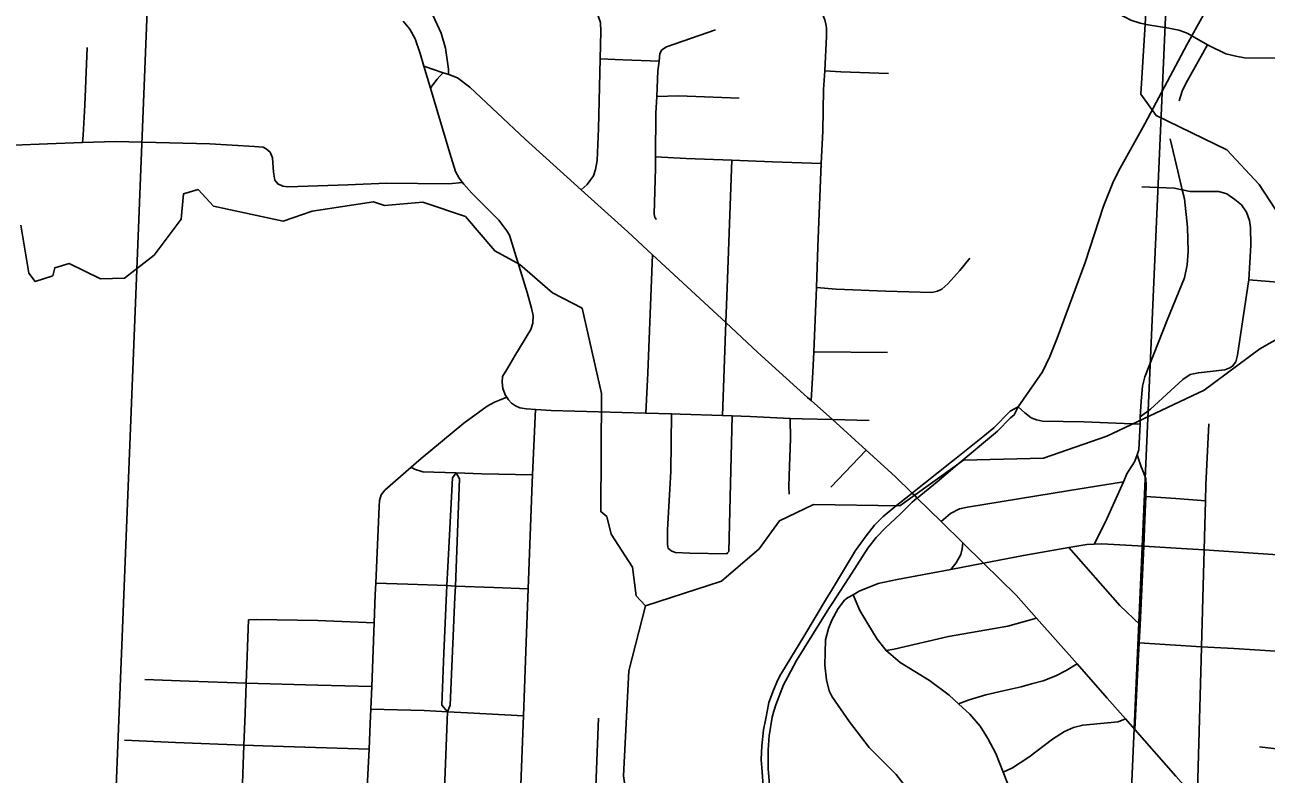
# Model space of a CAD drawing. Extents: x -157.2 to -99.3, y 12.2 to 46.2.
# Drawn here: x -149.636 to -148.41, y 38.52 to 39.261 of the extents above; entities that cross this region are included whole.
import ezdxf

# ---------------------------------------------------------------- set-up
doc = ezdxf.new("R2010")
doc.units = 0
for name, color, linetype in [('tdCoCityStreetMajor', 7, 'Continuous'), ('tdCoCityStreetMinor', 7, 'Continuous'), ('tdCoHydroRiver', 7, 'Continuous'), ('tdCoSectLine', 7, 'Continuous')]:
    doc.layers.add(name, color=color, linetype=linetype)

msp = doc.modelspace()

# ---------------------------------------------------------------- linework, layer by layer
at = {"layer": 'tdCoCityStreetMajor'}
for p, q in [((-148.8051, 38.8405), (-148.8384, 38.8706)), ((-148.7208, 38.8289), (-148.7593, 38.7984)), ((-148.838, 38.6899), (-148.8192, 38.719))]:
    msp.add_line(p, q, dxfattribs=at)
for points in [[(-148.4832, 39.2496), (-148.4565, 39.298), (-148.4513, 39.3076), (-148.4232, 39.3594), (-148.4082, 39.3878)], [(-148.6547, 38.8832), (-148.6309, 38.9177), (-148.6237, 38.933), (-148.6163, 38.951), (-148.5887, 39.0257), (-148.5707, 39.0815), (-148.5613, 39.1046), (-148.5559, 39.1162), (-148.5298, 39.1628), (-148.4881, 39.2408), (-148.4832, 39.2496)], [(-148.4832, 39.2496), (-148.4678, 39.2409), (-148.4665, 39.2402), (-148.4497, 39.232), (-148.4398, 39.2296), (-148.4314, 39.2281), (-148.3994, 39.2278), (-148.3909, 39.2274), (-148.385, 39.2272), (-148.3114, 39.2238), (-148.2929, 39.2229), (-148.2728, 39.2218), (-148.2355, 39.2197), (-148.2121, 39.2184), (-148.1603, 39.2155), (-148.0867, 39.2126), (-148.0867, 39.2126)], [(-148.8384, 38.8706), (-148.8595, 38.8896), (-148.8628, 38.8926), (-148.9119, 38.937), (-148.9437, 38.9665), (-149.0161, 39.0335), (-149.0406, 39.0561), (-149.0864, 39.0975), (-149.142, 39.1476), (-149.1965, 39.1989), (-149.2088, 39.2083), (-149.2174, 39.2115), (-149.2227, 39.2133), (-149.2418, 39.2198)], [(-149.2227, 39.2133), (-149.2261, 39.2098), (-149.2288, 39.2068), (-149.2332, 39.2012), (-149.2354, 39.1982)], [(-148.6547, 38.8832), (-148.6628, 38.8788), (-148.6788, 38.8625), (-148.6899, 38.8536), (-148.7195, 38.8299), (-148.7208, 38.8289)], [(-148.717, 38.8242), (-148.6754, 38.8593), (-148.6623, 38.8723), (-148.6588, 38.8753), (-148.6547, 38.8832)], [(-148.757, 38.7956), (-148.7596, 38.7981), (-148.7763, 38.8145), (-148.8051, 38.8405)], [(-148.7549, 38.7929), (-148.7546, 38.7931), (-148.735, 38.809), (-148.717, 38.8242)], [(-148.7593, 38.7984), (-148.7596, 38.7981), (-148.7767, 38.7846), (-148.7881, 38.7749), (-148.7967, 38.7663), (-148.8051, 38.7559), (-148.8154, 38.7414), (-148.8394, 38.7019), (-148.8442, 38.6938)], [(-148.8192, 38.719), (-148.8034, 38.7436), (-148.795, 38.7542), (-148.7858, 38.7638), (-148.7715, 38.7772), (-148.7597, 38.789), (-148.7549, 38.7929)], [(-148.6892, 38.7289), (-148.7096, 38.7489), (-148.7309, 38.7698), (-148.7546, 38.7931), (-148.757, 38.7956)], [(-148.3339, 38.3302), (-148.3553, 38.3548), (-148.4296, 38.4394), (-148.4395, 38.4507), (-148.4648, 38.4796), (-148.4794, 38.4961), (-148.499, 38.5185), (-148.5395, 38.5644), (-148.5487, 38.5749), (-148.5669, 38.5955), (-148.5967, 38.6292), (-148.6369, 38.6745), (-148.6569, 38.6971), (-148.6892, 38.7289)], [(-148.8442, 38.6938), (-148.8665, 38.6563), (-148.8888, 38.62)], [(-148.8825, 38.6164), (-148.8739, 38.6326), (-148.8418, 38.6839), (-148.838, 38.6899)], [(-148.8888, 38.62), (-148.8892, 38.6193), (-148.8924, 38.6134), (-148.8966, 38.6033), (-148.9013, 38.591), (-148.9026, 38.584)], [(-148.8961, 38.5825), (-148.8941, 38.589), (-148.8867, 38.6085), (-148.8825, 38.6164)], [(-148.9026, 38.584), (-148.9042, 38.5754), (-148.9064, 38.5643), (-148.9082, 38.5483), (-148.9087, 38.5347), (-148.9079, 38.5222), (-148.9045, 38.4765), (-148.9031, 38.4525)], [(-148.896, 38.4529), (-148.9018, 38.5261), (-148.9018, 38.5444), (-148.9008, 38.5582), (-148.8978, 38.5767), (-148.8961, 38.5825)]]:
    msp.add_lwpolyline(points, dxfattribs=at)
at = {"layer": 'tdCoCityStreetMinor'}
for p, q in [((-148.947, 38.8746), (-148.9437, 38.9665)), ((-148.8567, 38.9377), (-148.7839, 38.9368)), ((-148.8384, 38.8706), (-148.8021, 38.8698)), ((-148.8399, 38.804), (-148.8051, 38.8405)), ((-148.5354, 38.6502), (-148.4738, 38.6463)), ((-149.4221, 38.4872), (-149.4196, 38.5491))]:
    msp.add_line(p, q, dxfattribs=at)
for points in [[(-149.2175, 39.2115), (-149.2177, 39.2168), (-149.2204, 39.2375), (-149.2248, 39.2525), (-149.233, 39.27), (-149.2566, 39.311), (-149.2591, 39.3181), (-149.2593, 39.3255), (-149.2593, 39.3371), (-149.2581, 39.3492), (-149.2579, 39.3822)], [(-148.4832, 39.2496), (-148.4874, 39.252), (-148.4904, 39.2535), (-148.4963, 39.2552), (-148.5059, 39.2572), (-148.5266, 39.2606), (-148.5343, 39.2621), (-148.5437, 39.2651), (-148.556, 39.2717), (-148.5908, 39.3023), (-148.6065, 39.3149), (-148.6132, 39.3223), (-148.6189, 39.3321), (-148.6223, 39.3413), (-148.6248, 39.3499), (-148.6255, 39.3598)], [(-148.8493, 39.1235), (-148.8479, 39.1556), (-148.847, 39.1968), (-148.846, 39.2153), (-148.8442, 39.2493), (-148.8442, 39.2577), (-148.8447, 39.2614), (-148.846, 39.2655), (-148.847, 39.2688), (-148.8521, 39.2797), (-148.8573, 39.2885), (-148.8654, 39.2964), (-148.8709, 39.3006), (-148.8807, 39.3053), (-148.8904, 39.3088), (-148.8987, 39.3114), (-148.9128, 39.3159)], [(-149.1591, 38.9219), (-149.152, 38.9337), (-149.1362, 38.9596), (-149.1342, 38.966), (-149.134, 38.9734), (-149.1355, 38.9808), (-149.1399, 38.9963), (-149.1572, 39.0528), (-149.1599, 39.0572), (-149.1678, 39.0678), (-149.1947, 39.0942), (-149.2026, 39.1033), (-149.2039, 39.105), (-149.207, 39.109), (-149.2107, 39.1157), (-149.2164, 39.1337), (-149.2354, 39.1982), (-149.2418, 39.2198), (-149.2455, 39.2323), (-149.2504, 39.2469), (-149.2558, 39.2562), (-149.2625, 39.2641)], [(-149.0864, 39.0975), (-149.0807, 39.1028), (-149.0743, 39.1115), (-149.0724, 39.1176), (-149.0706, 39.1265), (-149.0694, 39.1583), (-149.0678, 39.2269), (-149.0672, 39.254), (-149.0674, 39.2629), (-149.0706, 39.2721)], [(-149.0131, 39.1301), (-149.0127, 39.1734), (-149.0119, 39.1897), (-149.0107, 39.2153), (-149.0096, 39.2248), (-149.0087, 39.2323), (-149.0068, 39.2358), (-149.0023, 39.239), (-148.954, 39.2557)], [(-148.4957, 39.1855), (-148.4928, 39.1952), (-148.4893, 39.2028), (-148.4678, 39.2409)], [(-149.5791, 39.1444), (-149.5784, 39.1516), (-149.5768, 39.1811), (-149.5753, 39.2217), (-149.5746, 39.2383)], [(-149.0678, 39.2269), (-149.0455, 39.226), (-149.0096, 39.2248)], [(-148.846, 39.2153), (-148.83, 39.2142), (-148.7831, 39.2125)], [(-149.0119, 39.1897), (-148.9905, 39.1905), (-148.9304, 39.188)], [(-149.6807, 39.1403), (-149.6138, 39.1432), (-149.5791, 39.1444), (-149.5465, 39.1454), (-149.4533, 39.143), (-149.4092, 39.1405), (-149.4008, 39.1398), (-149.3976, 39.138), (-149.3939, 39.1348), (-149.3916, 39.1292), (-149.3904, 39.1151), (-149.3892, 39.1072), (-149.3862, 39.1035), (-149.3813, 39.1013), (-149.3764, 39.1006), (-149.3169, 39.1025), (-149.2787, 39.1043), (-149.2171, 39.1035), (-149.2039, 39.105)], [(-148.5374, 38.8357), (-148.5355, 38.8409), (-148.5345, 38.8662), (-148.5342, 38.8734), (-148.5335, 38.8887), (-148.5321, 38.9035), (-148.5298, 38.9129), (-148.5076, 38.9689), (-148.4904, 39.0106), (-148.4879, 39.0234), (-148.4869, 39.0367), (-148.4877, 39.0606), (-148.4904, 39.0887), (-148.4927, 39.0977), (-148.4973, 39.1159), (-148.5047, 39.1479)], [(-149.0122, 39.0683), (-149.0139, 39.0703), (-149.0144, 39.0737), (-149.0132, 39.1191), (-149.0131, 39.1301)], [(-149.0131, 39.1301), (-148.9828, 39.1287), (-148.9378, 39.1269), (-148.8975, 39.1253), (-148.8493, 39.1235)], [(-148.9437, 38.9665), (-148.9421, 39.0096), (-148.9401, 39.0639), (-148.9378, 39.1269)], [(-148.8542, 39.0012), (-148.8526, 39.0414), (-148.8493, 39.1235)], [(-148.5326, 39.1006), (-148.5007, 39.0993), (-148.4927, 39.0977)], [(-148.4318, 38.9762), (-148.4273, 39.0066), (-148.4271, 39.0087), (-148.425, 39.0431), (-148.4253, 39.0604), (-148.4265, 39.0673), (-148.4292, 39.0757), (-148.4344, 39.0828), (-148.4408, 39.0882), (-148.4487, 39.0937), (-148.4566, 39.0959), (-148.4697, 39.0959), (-148.485, 39.0961), (-148.4927, 39.0977)], [(-149.0225, 38.8769), (-149.0208, 38.9169), (-149.0161, 39.0335)], [(-148.8542, 39.0012), (-148.8347, 38.9996), (-148.7856, 38.9974), (-148.74, 38.9962), (-148.7345, 38.9974), (-148.7304, 38.9996), (-148.7244, 39.0048), (-148.7126, 39.0179), (-148.7027, 39.03)], [(-148.4271, 39.0087), (-148.4065, 39.0069), (-148.3661, 39.0039)], [(-148.8595, 38.8896), (-148.8576, 38.9174), (-148.8567, 38.9377), (-148.8542, 39.0012)], [(-148.5342, 38.8734), (-148.5242, 38.8809), (-148.4921, 38.9104), (-148.485, 38.9151), (-148.4768, 38.9169), (-148.4507, 38.9198), (-148.4458, 38.9218), (-148.443, 38.9233), (-148.4398, 38.9277), (-148.4381, 38.9344), (-148.4318, 38.9762)], [(-149.1601, 38.8927), (-149.1614, 38.8945), (-149.1638, 38.9014), (-149.1646, 38.9075), (-149.1641, 38.9132), (-149.1601, 38.9201), (-149.1591, 38.9219)], [(-149.2894, 38.7092), (-149.2862, 38.7848), (-149.2857, 38.7908), (-149.2842, 38.7964), (-149.2805, 38.8009), (-149.2545, 38.8235), (-149.2445, 38.8322), (-149.2026, 38.8672), (-149.1794, 38.884), (-149.1723, 38.8879), (-149.1671, 38.8899), (-149.1601, 38.8927)], [(-149.1601, 38.8927), (-149.1582, 38.8903), (-149.1552, 38.8868), (-149.1515, 38.8841), (-149.1471, 38.8824), (-149.1404, 38.8811), (-149.1316, 38.8806)], [(-149.1519, 38.3782), (-149.1475, 38.477), (-149.1467, 38.4931), (-149.1436, 38.578), (-149.1406, 38.6598), (-149.1389, 38.7036), (-149.1349, 38.8085), (-149.1346, 38.8161), (-149.1316, 38.8806)], [(-149.1316, 38.8806), (-149.1162, 38.8797), (-149.0225, 38.8769), (-148.9972, 38.8762), (-148.9888, 38.876), (-148.947, 38.8746), (-148.9374, 38.8743), (-148.9195, 38.8737), (-148.8802, 38.8718), (-148.8682, 38.8713), (-148.8384, 38.8706), (-148.8384, 38.8706)], [(-148.999, 38.7422), (-149.0006, 38.7433), (-149.0013, 38.7472), (-149.0011, 38.7618), (-148.9981, 38.8192), (-148.9972, 38.8762)], [(-148.9419, 38.739), (-148.9407, 38.7403), (-148.9374, 38.8743)], [(-148.881, 38.7968), (-148.8815, 38.8042), (-148.881, 38.8153), (-148.8798, 38.8515), (-148.8802, 38.8718)], [(-148.6547, 38.8832), (-148.6482, 38.8772), (-148.642, 38.8725), (-148.6369, 38.8705), (-148.6307, 38.869), (-148.59, 38.8683), (-148.5345, 38.8662)], [(-148.4794, 38.4961), (-148.4778, 38.504), (-148.4741, 38.6333), (-148.4738, 38.6463), (-148.4712, 38.7419), (-148.4699, 38.7904), (-148.4694, 38.8061), (-148.4665, 38.8663)], [(-148.5509, 38.8091), (-148.5509, 38.8091), (-148.5471, 38.8177), (-148.5417, 38.8264), (-148.5397, 38.8296), (-148.5374, 38.8357)], [(-148.5354, 38.6502), (-148.5345, 38.6678), (-148.5308, 38.7455), (-148.5296, 38.7714), (-148.5288, 38.7946), (-148.5284, 38.8061), (-148.5286, 38.812), (-148.5308, 38.8177), (-148.5335, 38.8239), (-148.5374, 38.8357)], [(-149.2545, 38.8235), (-149.2512, 38.8216), (-149.2428, 38.8191), (-149.21, 38.818), (-149.1846, 38.8171), (-149.1346, 38.8161)], [(-149.21, 38.818), (-149.2137, 38.813), (-149.2184, 38.7252), (-149.2192, 38.7067)], [(-149.2186, 38.582), (-149.2159, 38.5885), (-149.2112, 38.6951), (-149.2108, 38.7062), (-149.2066, 38.812), (-149.21, 38.818)], [(-148.7309, 38.7698), (-148.7217, 38.7778), (-148.7128, 38.7825), (-148.7049, 38.7842), (-148.6043, 38.8005), (-148.5509, 38.8091)], [(-148.5798, 38.7476), (-148.5686, 38.7696), (-148.5509, 38.8091)], [(-148.4699, 38.7904), (-148.499, 38.7926), (-148.5288, 38.7946)], [(-148.7096, 38.7489), (-148.7102, 38.7431), (-148.7116, 38.7372), (-148.7161, 38.7291), (-148.7213, 38.7227)], [(-148.999, 38.7422), (-148.9989, 38.742), (-148.9971, 38.7408), (-148.9934, 38.7393), (-148.9791, 38.7388), (-148.9426, 38.7381), (-148.9419, 38.739)], [(-148.6892, 38.7289), (-148.6892, 38.7289), (-148.6497, 38.7365), (-148.6048, 38.7442), (-148.5869, 38.7473), (-148.5798, 38.7476)], [(-148.5345, 38.6678), (-148.5545, 38.687), (-148.6048, 38.7442)], [(-148.5798, 38.7476), (-148.5721, 38.7478), (-148.5308, 38.7455)], [(-148.5308, 38.7455), (-148.4934, 38.7434), (-148.4712, 38.7419), (-148.3982, 38.737), (-148.375, 38.7355), (-148.3229, 38.7334), (-148.2474, 38.7303), (-148.173, 38.7271), (-148.1727, 38.7271)], [(-148.818, 38.6976), (-148.812, 38.701), (-148.793, 38.7086), (-148.7745, 38.7125), (-148.7213, 38.7227), (-148.6892, 38.7289)], [(-149.2934, 38.6069), (-149.291, 38.67), (-149.2899, 38.698), (-149.2894, 38.7092)], [(-149.2894, 38.7092), (-149.2576, 38.7081), (-149.2192, 38.7066), (-149.2108, 38.7062), (-149.1728, 38.7047), (-149.1389, 38.7036)], [(-149.2192, 38.7067), (-149.2192, 38.7066), (-149.2221, 38.6398), (-149.2241, 38.5885), (-149.2186, 38.582)], [(-148.7224, 38.4406), (-148.7363, 38.464), (-148.7518, 38.4896), (-148.7642, 38.5056), (-148.7753, 38.5199), (-148.7824, 38.5269), (-148.8022, 38.5466), (-148.8216, 38.572), (-148.8387, 38.5966), (-148.8416, 38.6026), (-148.8443, 38.6134), (-148.8458, 38.6282), (-148.8451, 38.6531), (-148.8423, 38.6642), (-148.8389, 38.6726), (-148.8327, 38.6839), (-148.8263, 38.6921), (-148.8236, 38.6945), (-148.818, 38.6976)], [(-148.6005, 38.3012), (-148.5948, 38.3244), (-148.6086, 38.3619), (-148.6192, 38.3905), (-148.6611, 38.5007), (-148.6696, 38.5222), (-148.6769, 38.5407), (-148.6848, 38.5557), (-148.6924, 38.5678), (-148.7025, 38.5796), (-148.7137, 38.5899), (-148.723, 38.5984), (-148.7425, 38.6129), (-148.7713, 38.6307), (-148.7853, 38.6424), (-148.7854, 38.6425), (-148.7943, 38.6536), (-148.8034, 38.6689), (-148.8113, 38.682), (-148.818, 38.6976)], [(-149.4196, 38.5491), (-149.4183, 38.5803), (-149.4173, 38.6104), (-149.4152, 38.6729)], [(-149.4152, 38.6729), (-149.4072, 38.6732), (-149.3466, 38.6723), (-149.291, 38.67)], [(-148.7853, 38.6424), (-148.7775, 38.6437), (-148.7237, 38.6563), (-148.665, 38.6664), (-148.6485, 38.6711), (-148.6369, 38.6745)], [(-148.5395, 38.5644), (-148.5363, 38.6318), (-148.5354, 38.6502)], [(-148.4738, 38.6463), (-148.4418, 38.6444), (-148.4004, 38.642)], [(-148.7137, 38.5899), (-148.7033, 38.5939), (-148.6867, 38.5986), (-148.6697, 38.6026), (-148.652, 38.6065), (-148.6416, 38.6095), (-148.6303, 38.6127), (-148.6177, 38.6176), (-148.6076, 38.6228), (-148.5967, 38.6292)], [(-149.5175, 38.6138), (-149.4736, 38.6121), (-149.4173, 38.6104)], [(-149.4173, 38.6104), (-149.3466, 38.6084), (-149.2934, 38.6069)], [(-149.2991, 38.4828), (-149.2961, 38.5451), (-149.2948, 38.5703), (-149.2943, 38.5847), (-149.2934, 38.6069)], [(-149.2943, 38.5847), (-149.2416, 38.5834), (-149.2186, 38.582), (-149.1989, 38.5809), (-149.1436, 38.578)], [(-149.2299, 38.2721), (-149.2285, 38.3217), (-149.2277, 38.3442), (-149.2233, 38.4591), (-149.2225, 38.4798), (-149.2186, 38.582)], [(-149.0821, 38.195), (-149.081, 38.2241), (-149.0798, 38.2659), (-149.0791, 38.2897), (-149.0776, 38.3385), (-149.0746, 38.4376), (-149.0732, 38.4743), (-149.0694, 38.5757)], [(-148.6696, 38.5222), (-148.6606, 38.5266), (-148.6443, 38.537), (-148.6211, 38.555), (-148.6091, 38.5626), (-148.6002, 38.5663), (-148.5911, 38.5688), (-148.5735, 38.5703), (-148.556, 38.572), (-148.5487, 38.5749)], [(-149.5377, 38.5541), (-149.4871, 38.5517), (-149.4196, 38.5491), (-149.3912, 38.548), (-149.2961, 38.5451)], [(-148.4165, 38.5472), (-148.4028, 38.5458), (-148.336, 38.542), (-148.3288, 38.5417)]]:
    msp.add_lwpolyline(points, dxfattribs=at)
at = {"layer": 'tdCoHydroRiver'}
for points in [[(-149.0231, 38.6867), (-148.948, 38.7109), (-148.9106, 38.7428), (-148.8907, 38.7705), (-148.857, 38.7867), (-148.7718, 38.7853), (-148.7087, 38.8305), (-148.6297, 38.8325), (-148.5674, 38.8541), (-148.4711, 38.8997), (-148.416, 38.9404), (-148.3773, 38.9627), (-148.3638, 38.9875), (-148.3747, 39.0383), (-148.4167, 39.1029), (-148.4486, 39.1371), (-148.5185, 39.1711), (-148.5336, 39.1921), (-148.5191, 39.4267), (-148.5403, 39.5), (-148.5379, 39.522)], [(-149.6399, 39.0628), (-149.6321, 39.0152), (-149.626, 39.0071), (-149.6085, 39.0128), (-149.6066, 39.0207), (-149.5923, 39.0249), (-149.5612, 39.0096), (-149.5375, 39.0104), (-149.5083, 39.0331), (-149.4818, 39.0685), (-149.4794, 39.0936), (-149.465, 39.0979), (-149.4498, 39.0816), (-149.3809, 39.0666), (-149.3521, 39.0766), (-149.2918, 39.0856), (-149.2809, 39.0821), (-149.2429, 39.0855), (-149.2008, 39.0714), (-149.1719, 39.0373), (-149.1471, 39.0238), (-149.115, 38.9959), (-149.0855, 38.9807), (-149.0663, 38.8964), (-149.0672, 38.7797), (-149.0611, 38.7748), (-149.0569, 38.7573), (-149.0359, 38.725), (-149.0322, 38.6965), (-149.0231, 38.6867)], [(-149.0231, 38.6867), (-149.0395, 38.6225), (-149.0447, 38.5186), (-149.0307, 38.4219), (-149.0029, 38.3562), (-149.005, 38.2522), (-149.0012, 38.2236), (-149.001, 38.0927), (-149.0139, 38.0411), (-149.0182, 37.915), (-149.0138, 37.907), (-149.0161, 37.6578)]]:
    msp.add_lwpolyline(points, dxfattribs=at)
at = {"layer": 'tdCoSectLine'}
for points in [[(-149.5505, 38.3923), (-149.5111, 39.3821)], [(-148.5491, 38.3635), (-148.5053, 39.358)]]:
    msp.add_lwpolyline(points, dxfattribs=at)

doc.saveas('drawing.dxf')
